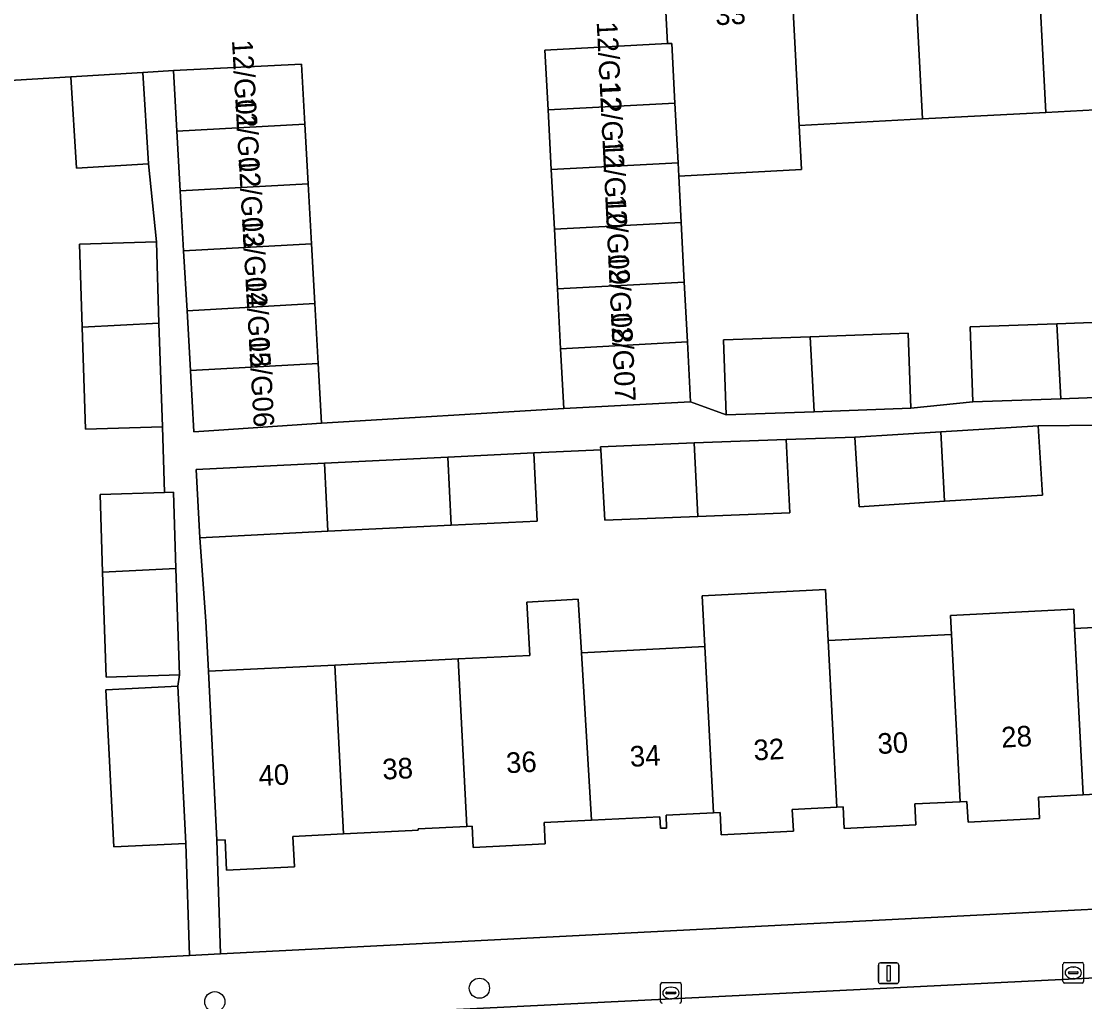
# Model space of a CAD drawing. Extents: x 161084 to 161928, y 385354 to 386522.
# Drawn here: x 161653.6 to 161705.2, y 386128.4 to 386176 of the extents above; entities that cross this region are included whole.
import ezdxf

# ---------------------------------------------------------------- set-up
doc = ezdxf.new("R2010")
doc.units = 0
for name, color, linetype in [('IMGEO_Boom', 7, 'Continuous'), ('IMGEO_Erf', 7, 'Continuous'), ('IMGEO_Kolk', 7, 'Continuous'), ('IMGEO_Lichtmast', 7, 'Continuous'), ('IMGEO_Muur', 7, 'Continuous'), ('IMGEO_Pand', 7, 'Continuous'), ('IMGEO_Pand_nummerreeks', 7, 'Continuous'), ('IMGEO_Rijbaan_lokaal_open', 7, 'Continuous'), ('IMGEO_Voetpad_open', 7, 'Continuous')]:
    doc.layers.add(name, color=color, linetype=linetype)

msp = doc.modelspace()

# ---------------------------------------------------------------- linework, layer by layer
at = {"layer": 'IMGEO_Boom'}
for centre in [(161675.869, 386129.096), (161663.035, 386128.442)]:
    msp.add_circle(centre, 0.489, dxfattribs=at)
at = {"layer": 'IMGEO_Erf'}
for points in [[(161657.473, 386153.052), (161660.593, 386153.153), (161660.491, 386156.338), (161656.757, 386156.217), (161656.597, 386161.173), (161656.467, 386165.197), (161660.2, 386165.318), (161659.814, 386169.093), (161656.321, 386168.882), (161656.052, 386173.323), (161649.064, 386172.9)], [(161709.322, 386171.909), (161703.34, 386171.593), (161697.358, 386171.278), (161691.377, 386170.963), (161691.49, 386168.816), (161685.535, 386168.502), (161685.654, 386166.248), (161685.807, 386163.35), (161685.96, 386160.453), (161686.113, 386157.555), (161687.834, 386156.924), (161687.707, 386160.565), (161691.918, 386160.711), (161696.67, 386160.876), (161696.796, 386157.235), (161699.797, 386157.554), (161699.67, 386161.195), (161703.881, 386161.341), (161708.633, 386161.506)], [(161706.032, 386156.424), (161702.972, 386156.391), (161703.184, 386153.022), (161698.424, 386152.722), (161694.284, 386152.461), (161694.072, 386155.831), (161690.752, 386155.73), (161690.926, 386152.166), (161686.462, 386151.99), (161681.951, 386151.812), (161681.757, 386155.223), (161678.508, 386155.073), (161678.672, 386151.767), (161674.503, 386151.561), (161668.523, 386151.266), (161662.302, 386150.958), (161662.601, 386146.905), (161662.722, 386144.476), (161668.859, 386144.78), (161674.839, 386145.077), (161678.321, 386145.249), (161678.166, 386147.824), (161680.663, 386147.973), (161680.819, 386145.373), (161686.798, 386145.67), (161686.67, 386148.143), (161692.65, 386148.439), (161692.778, 386145.966), (161698.758, 386146.262), (161698.71, 386147.185), (161704.691, 386147.482), (161704.739, 386146.559), (161710.718, 386146.855)], [(161643.251, 386129.733), (161643.552, 386129.748), (161658.405, 386130.509), (161661.803, 386130.683), (161661.626, 386136.125), (161658.133, 386135.951), (161657.909, 386140.436), (161657.752, 386143.582), (161661.245, 386143.756), (161661.318, 386144.303), (161657.76, 386144.188), (161657.595, 386149.28), (161657.473, 386153.052)], [(161708.581, 386138.654), (161705.156, 386138.483), (161702.979, 386138.374), (161703.031, 386137.334), (161699.567, 386137.161), (161699.516, 386138.163), (161699.178, 386138.145), (161696.986, 386138.036), (161697.038, 386137.029), (161693.563, 386136.85), (161693.509, 386137.895), (161693.196, 386137.879), (161691.041, 386137.772), (161691.096, 386136.722), (161687.601, 386136.541), (161687.545, 386137.622), (161687.216, 386137.606), (161684.919, 386137.491), (161684.95, 386136.871), (161684.651, 386136.856), (161684.623, 386137.421), (161681.305, 386137.256), (161679.008, 386137.141), (161679.062, 386136.1), (161675.567, 386135.92), (161675.513, 386136.955), (161675.26, 386136.942), (161672.9, 386136.824), (161672.903, 386136.765), (161672.614, 386136.751), (161669.284, 386136.584), (161666.826, 386136.462), (161666.9, 386134.983), (161663.604, 386134.819), (161663.531, 386136.297), (161663.131, 386136.277), (161663.31, 386130.76), (161747.425, 386135.068)]]:
    msp.add_lwpolyline(points, dxfattribs=at)
at = {"layer": 'IMGEO_Kolk'}
for p, q in [((161704.248, 386130.345), (161705.1, 386130.345)), ((161704.173, 386129.419), (161704.173, 386130.271)), ((161704.432, 386129.839), (161704.432, 386129.851)), ((161704.87, 386129.802), (161704.472, 386129.802)), ((161704.475, 386129.888), (161704.873, 386129.888)), ((161704.661, 386130.125), (161704.686, 386130.125)), ((161704.916, 386129.851), (161704.916, 386129.839)), ((161705.174, 386130.271), (161705.174, 386129.419)), ((161684.658, 386128.441), (161684.658, 386129.293)), ((161684.733, 386129.367), (161685.585, 386129.367)), ((161685.659, 386129.293), (161685.659, 386128.441)), ((161705.1, 386129.345), (161704.248, 386129.345)), ((161704.684, 386129.565), (161704.659, 386129.565)), ((161684.917, 386128.861), (161684.917, 386128.873)), ((161685.355, 386128.824), (161684.957, 386128.824)), ((161684.96, 386128.91), (161685.358, 386128.91)), ((161685.146, 386129.147), (161685.171, 386129.147)), ((161685.401, 386128.873), (161685.401, 386128.861)), ((161685.169, 386128.587), (161685.144, 386128.587))]:
    msp.add_line(p, q, dxfattribs=at)
for points in [[(161704.248, 386130.345), (161705.1, 386130.345)], [(161704.173, 386129.419), (161704.173, 386130.271)], [(161705.174, 386130.271), (161705.174, 386129.419)], [(161684.658, 386128.441), (161684.658, 386129.293)], [(161684.733, 386129.367), (161685.585, 386129.367)], [(161685.659, 386129.293), (161685.659, 386128.441)], [(161705.1, 386129.345), (161704.248, 386129.345)]]:
    msp.add_lwpolyline(points, dxfattribs=at)
for centre, radius, start, end in [((161704.25, 386130.269), 0.0765, 91.552, 178.448), ((161704.25, 386130.269), 0.0765, 91.552, 178.448), ((161705.098, 386130.269), 0.0765, 1.552, 88.448), ((161705.098, 386130.269), 0.0765, 1.552, 88.448), ((161704.472, 386129.848), 0.0403, 85.8775, 175.7526), ((161704.469, 386129.838), 0.0366, 178.938, 274.7102), ((161704.873, 386129.845), 0.043, 264.8664, 352.4533), ((161704.877, 386129.85), 0.0386, 1.7309, 96.639), ((161684.735, 386129.291), 0.0765, 91.552, 178.448), ((161684.735, 386129.291), 0.0765, 91.552, 178.448), ((161685.583, 386129.291), 0.0765, 1.552, 88.448), ((161685.583, 386129.291), 0.0765, 1.552, 88.448), ((161704.25, 386129.421), 0.0765, 181.552, 268.448), ((161704.25, 386129.421), 0.0765, 181.552, 268.448), ((161705.098, 386129.421), 0.0765, 271.552, 358.448), ((161705.098, 386129.421), 0.0765, 271.552, 358.448), ((161684.957, 386128.87), 0.0403, 85.8775, 175.7526), ((161684.954, 386128.86), 0.0366, 178.938, 274.7102), ((161685.358, 386128.867), 0.043, 264.8664, 352.4533), ((161685.362, 386128.872), 0.0386, 1.7309, 96.639), ((161684.735, 386128.443), 0.0765, 181.552, 268.448), ((161684.735, 386128.443), 0.0765, 181.552, 268.448), ((161685.583, 386128.443), 0.0765, 271.552, 358.448), ((161685.583, 386128.443), 0.0765, 271.552, 358.448)]:
    msp.add_arc(centre, radius, start, end, dxfattribs=at)
for centre, major_axis, ratio, start_param, end_param in [((161704.66, 386129.845), (-0.387, 0.002), 0.722429, 4.712389, 7.853982), ((161704.685, 386129.845), (-0.39, 0.002), 0.717154, 1.570796, 4.712389), ((161685.145, 386128.867), (-0.387, 0.002), 0.722429, 4.712389, 7.853982), ((161685.17, 386128.867), (-0.39, 0.002), 0.717154, 1.570796, 4.712389)]:
    msp.add_ellipse(centre, major_axis=major_axis, ratio=ratio, start_param=start_param, end_param=end_param, dxfattribs=at)
at = {"layer": 'IMGEO_Lichtmast'}
for p, q in [((161695.318, 386130.321), (161696.108, 386130.321)), ((161696.108, 386130.321), (161695.318, 386130.321)), ((161695.218, 386129.421), (161695.218, 386130.221)), ((161695.218, 386130.221), (161695.218, 386129.421)), ((161696.208, 386130.221), (161696.208, 386129.421)), ((161696.208, 386129.421), (161696.208, 386130.221)), ((161696.108, 386129.321), (161695.318, 386129.321)), ((161695.318, 386129.321), (161696.108, 386129.321))]:
    msp.add_line(p, q, dxfattribs=at)
msp.add_lwpolyline([(161695.638, 386130.196), (161695.788, 386130.196), (161695.788, 386129.446), (161695.638, 386129.446), (161695.638, 386130.196)], dxfattribs=at)
for centre, start, end in [((161695.318, 386130.221), 90, 180), ((161695.318, 386130.221), 90, 180), ((161696.108, 386130.221), 0, 90), ((161696.108, 386130.221), 360, 90), ((161695.318, 386129.421), 180, 270), ((161695.318, 386129.421), 180, 270), ((161696.108, 386129.421), 270, 0), ((161696.108, 386129.421), 270, 0)]:
    msp.add_arc(centre, 0.1, start, end, dxfattribs=at)
at = {"layer": 'IMGEO_Muur'}
for points in [[(161656.052, 386173.323), (161649.064, 386172.9)], [(161643.552, 386129.748), (161658.405, 386130.509)]]:
    msp.add_lwpolyline(points, dxfattribs=at)
at = {"layer": 'IMGEO_Pand'}
for points in [[(161699.087, 386180.492), (161699.126, 386179.752), (161696.918, 386179.635), (161697.358, 386171.278), (161703.34, 386171.593), (161702.898, 386179.975), (161699.479, 386179.795), (161699.441, 386180.511)], [(161705.116, 386180.751), (161705.151, 386180.094), (161702.898, 386179.975), (161703.34, 386171.593), (161709.322, 386171.909), (161708.882, 386180.267), (161705.488, 386180.088), (161705.452, 386180.769)], [(161693.038, 386180.173), (161693.076, 386179.456), (161690.935, 386179.343), (161691.377, 386170.963), (161697.358, 386171.278), (161696.918, 386179.635), (161693.441, 386179.452), (161693.402, 386180.192)], [(161687.157, 386179.794), (161687.193, 386179.096), (161684.982, 386178.98), (161684.778, 386178.969), (161684.991, 386174.93), (161685.195, 386174.941), (161685.348, 386172.043), (161685.501, 386169.145), (161685.535, 386168.502), (161691.49, 386168.816), (161691.377, 386170.963), (161690.935, 386179.343), (161687.465, 386179.161), (161687.431, 386179.808)], [(161685.348, 386172.043), (161685.195, 386174.941), (161684.991, 386174.93), (161679.045, 386174.616), (161679.198, 386171.718)], [(161661.196, 386170.685), (161667.409, 386171.03), (161667.247, 386173.935), (161661.03, 386173.623)], [(161656.321, 386168.882), (161659.814, 386169.093), (161659.545, 386173.534), (161656.052, 386173.323)], [(161685.501, 386169.145), (161685.348, 386172.043), (161679.198, 386171.718), (161679.35, 386168.821)], [(161661.36, 386167.78), (161667.57, 386168.126), (161667.409, 386171.03), (161661.196, 386170.685)], [(161679.35, 386168.821), (161679.503, 386165.924), (161685.654, 386166.248), (161685.535, 386168.502), (161685.501, 386169.145)], [(161661.524, 386164.875), (161667.732, 386165.221), (161667.57, 386168.126), (161661.36, 386167.78)], [(161679.503, 386165.924), (161679.656, 386163.026), (161685.807, 386163.35), (161685.654, 386166.248)], [(161660.328, 386161.373), (161660.2, 386165.318), (161656.467, 386165.197), (161656.597, 386161.173)], [(161661.688, 386161.971), (161667.894, 386162.316), (161667.732, 386165.221), (161661.524, 386164.875)], [(161679.656, 386163.026), (161679.808, 386160.128), (161685.96, 386160.453), (161685.807, 386163.35)], [(161661.851, 386159.066), (161668.055, 386159.412), (161667.894, 386162.316), (161661.688, 386161.971)], [(161656.597, 386161.173), (161656.757, 386156.217), (161660.491, 386156.338), (161660.328, 386161.373)], [(161699.67, 386161.195), (161699.797, 386157.554), (161704.072, 386157.702), (161703.881, 386161.341)], [(161708.759, 386157.865), (161708.633, 386161.506), (161703.881, 386161.341), (161704.072, 386157.702)], [(161696.796, 386157.235), (161696.67, 386160.876), (161691.918, 386160.711), (161692.11, 386157.072)], [(161679.961, 386157.231), (161686.113, 386157.555), (161685.96, 386160.453), (161679.808, 386160.128)], [(161687.707, 386160.565), (161687.834, 386156.924), (161692.11, 386157.072), (161691.918, 386160.711)], [(161662.019, 386156.094), (161663.229, 386156.175), (161668.217, 386156.507), (161668.055, 386159.412), (161661.851, 386159.066)], [(161694.072, 386155.831), (161694.284, 386152.461), (161698.424, 386152.722), (161698.249, 386156.094)], [(161703.184, 386153.022), (161702.972, 386156.391), (161698.249, 386156.094), (161698.424, 386152.722)], [(161690.752, 386155.73), (161686.288, 386155.554), (161686.462, 386151.99), (161690.926, 386152.166)], [(161674.332, 386154.867), (161674.503, 386151.561), (161678.672, 386151.767), (161678.508, 386155.073)], [(161686.288, 386155.554), (161681.749, 386155.374), (161681.757, 386155.223), (161681.951, 386151.812), (161686.462, 386151.99)], [(161668.523, 386151.266), (161668.352, 386154.571), (161662.139, 386154.264), (161662.302, 386150.958)], [(161674.503, 386151.561), (161674.332, 386154.867), (161668.352, 386154.571), (161668.523, 386151.266)], [(161661.032, 386153.167), (161660.593, 386153.153), (161657.473, 386153.052), (161657.595, 386149.28), (161661.151, 386149.47)], [(161657.76, 386144.188), (161661.318, 386144.303), (161661.151, 386149.47), (161657.595, 386149.28)], [(161692.778, 386145.966), (161692.65, 386148.439), (161686.67, 386148.143), (161686.798, 386145.67), (161687.216, 386137.606), (161687.545, 386137.622), (161687.601, 386136.541), (161691.096, 386136.722), (161691.041, 386137.772), (161693.196, 386137.879)], [(161674.839, 386145.077), (161675.26, 386136.942), (161675.513, 386136.955), (161675.567, 386135.92), (161679.062, 386136.1), (161679.008, 386137.141), (161681.305, 386137.256), (161680.819, 386145.373), (161680.663, 386147.973), (161678.166, 386147.824), (161678.321, 386145.249)], [(161704.739, 386146.559), (161704.691, 386147.482), (161698.71, 386147.185), (161698.758, 386146.262), (161699.178, 386138.145), (161699.516, 386138.163), (161699.567, 386137.161), (161703.031, 386137.334), (161702.979, 386138.374), (161705.156, 386138.483)], [(161710.718, 386146.855), (161704.739, 386146.559), (161705.156, 386138.483), (161708.581, 386138.654), (161708.614, 386138.002), (161708.882, 386138.015), (161708.851, 386138.634), (161711.137, 386138.748)], [(161698.758, 386146.262), (161692.778, 386145.966), (161693.196, 386137.879), (161693.509, 386137.895), (161693.563, 386136.85), (161697.038, 386137.029), (161696.986, 386138.036), (161699.178, 386138.145)], [(161686.798, 386145.67), (161680.819, 386145.373), (161681.305, 386137.256), (161684.623, 386137.421), (161684.651, 386136.856), (161684.95, 386136.871), (161684.919, 386137.491), (161687.216, 386137.606)], [(161668.859, 386144.78), (161662.722, 386144.476), (161663.131, 386136.277), (161663.531, 386136.297), (161663.604, 386134.819), (161666.9, 386134.983), (161666.826, 386136.462), (161669.284, 386136.584)], [(161674.839, 386145.077), (161668.859, 386144.78), (161669.284, 386136.584), (161672.614, 386136.751), (161672.903, 386136.765), (161672.9, 386136.824), (161675.26, 386136.942)], [(161661.626, 386136.125), (161661.402, 386140.61), (161661.245, 386143.756), (161657.752, 386143.582), (161657.909, 386140.436), (161658.133, 386135.951)]]:
    msp.add_lwpolyline(points, close=True, dxfattribs=at)
at = {"layer": 'IMGEO_Rijbaan_lokaal_open'}
msp.add_lwpolyline([(161636.94, 386177.224), (161637.206, 386172.247), (161641.164, 386172.469), (161649.064, 386172.9), (161656.052, 386173.323), (161659.545, 386173.534), (161661.03, 386173.623), (161667.247, 386173.935), (161667.409, 386171.03), (161667.57, 386168.126), (161667.732, 386165.221), (161667.894, 386162.316), (161668.055, 386159.412), (161668.217, 386156.507), (161679.961, 386157.231), (161679.808, 386160.128), (161679.656, 386163.026), (161679.503, 386165.924), (161679.35, 386168.821), (161679.198, 386171.718), (161679.045, 386174.616), (161684.991, 386174.93), (161684.778, 386178.969)], dxfattribs=at)
msp.add_lwpolyline([(161717.807, 386130.203), (161662.373, 386127.451), (161658.596, 386127.212), (161654.499, 386127.011), (161654.882, 386120.145), (161690.475, 386121.849), (161708.888, 386122.826), (161708.954, 386122.821), (161718.178, 386123.292), (161718.178, 386123.526)], close=True, dxfattribs=at)
at = {"layer": 'IMGEO_Voetpad_open'}
for points in [[(161708.759, 386157.865), (161704.072, 386157.702), (161699.797, 386157.554), (161696.796, 386157.235), (161692.11, 386157.072), (161687.834, 386156.924), (161686.113, 386157.555), (161679.961, 386157.231), (161668.217, 386156.507), (161663.229, 386156.175), (161662.019, 386156.094), (161661.851, 386159.066), (161661.688, 386161.971), (161661.524, 386164.875), (161661.36, 386167.78), (161661.196, 386170.685), (161661.03, 386173.623), (161659.545, 386173.534), (161659.814, 386169.093), (161660.2, 386165.318), (161660.328, 386161.373), (161660.491, 386156.338), (161660.593, 386153.153), (161661.032, 386153.167), (161661.151, 386149.47), (161661.318, 386144.303), (161661.245, 386143.756), (161661.402, 386140.61), (161661.626, 386136.125), (161661.803, 386130.683), (161663.31, 386130.76), (161663.131, 386136.277), (161662.722, 386144.476), (161662.601, 386146.905), (161662.302, 386150.958), (161662.139, 386154.264), (161668.352, 386154.571), (161674.332, 386154.867), (161678.508, 386155.073), (161681.757, 386155.223), (161681.749, 386155.374), (161686.288, 386155.554), (161690.752, 386155.73), (161694.072, 386155.831), (161698.249, 386156.094), (161702.972, 386156.391), (161706.032, 386156.424)], [(161773.99, 386134.864), (161769.079, 386136.177), (161762.68, 386135.849), (161752.44, 386135.325), (161748.855, 386135.141), (161747.425, 386135.068), (161663.31, 386130.76), (161661.803, 386130.683), (161658.405, 386130.509), (161643.552, 386129.748), (161643.251, 386129.733), (161638.311, 386128.173)], [(161642.297, 386126.439), (161651.678, 386126.857), (161654.499, 386127.011), (161658.596, 386127.212), (161658.569, 386127.733), (161662.346, 386127.978), (161662.373, 386127.451), (161717.807, 386130.203), (161720.708, 386130.327), (161749.407, 386131.767), (161749.381, 386132.261), (161753.432, 386132.518), (161753.458, 386132.019), (161769.853, 386132.903)]]:
    msp.add_lwpolyline(points, dxfattribs=at)

# ---------------------------------------------------------------- texts
at = {"layer": 'IMGEO_Pand_nummerreeks'}
for s, rotation, p in [('33', 3.0164, (161687.328, 386175.819)), ('12/G12', 272.8098, (161681.555, 386175.979)), ('12/G01', 273.2397, (161663.866, 386175.093)), ('12/G11', 272.8098, (161681.699, 386173.033)), ('12/G02', 273.2397, (161664.024, 386172.303)), ('12/G10', 272.8098, (161681.833, 386170.31)), ('12/G03', 273.2397, (161664.189, 386169.39)), ('12/G09', 272.8098, (161681.967, 386167.578)), ('12/G04', 273.2397, (161664.354, 386166.484)), ('12/G08', 272.8098, (161682.106, 386164.742)), ('12/G05', 273.2397, (161664.518, 386163.577)), ('12/G07', 272.8098, (161682.245, 386161.915)), ('12/G06', 273.2397, (161664.683, 386160.671)), ('28', 2.9565, (161701.202, 386140.768)), ('32', 2.9565, (161689.189, 386140.147)), ('30', 2.9585, (161695.199, 386140.458)), ('36', 2.9585, (161677.185, 386139.527)), ('34', 2.9585, (161683.188, 386139.837)), ('38', 2.9565, (161671.184, 386139.217)), ('40', 2.9565, (161665.18, 386138.906))]:
    msp.add_text(s, height=1, rotation=rotation, dxfattribs=at).set_placement(p)

doc.saveas('drawing.dxf')
